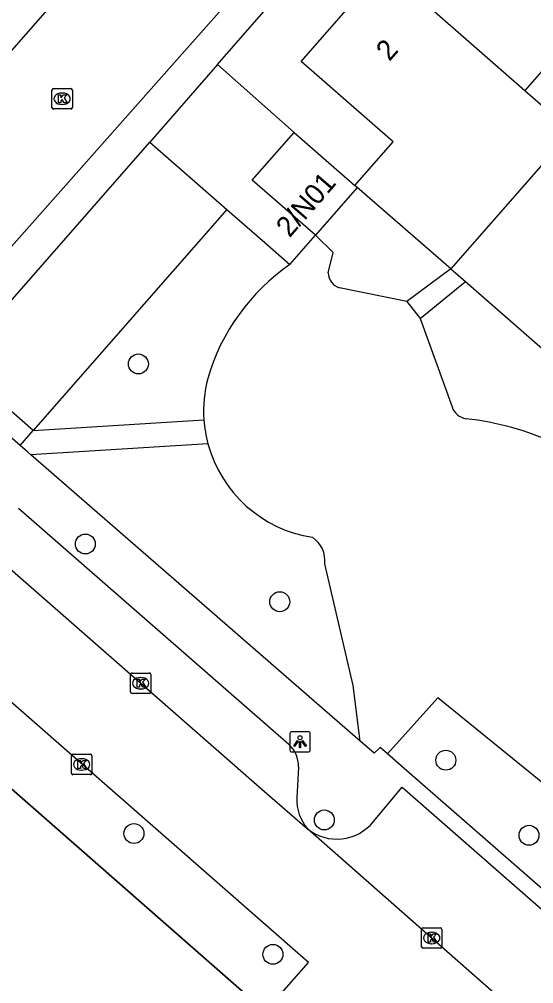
# Model space of a CAD drawing. Extents: x 158474 to 159560, y 388525 to 389605.
# Drawn here: x 158813.69 to 158838.92, y 388775.43 to 388822.77 of the extents above; entities that cross this region are included whole.
import ezdxf

# ---------------------------------------------------------------- set-up
doc = ezdxf.new("R2010")
doc.units = 0
for name, color, linetype in [('IMGEO_Boom', 7, 'Continuous'), ('IMGEO_Groenvoorziening', 7, 'Continuous'), ('IMGEO_Hek', 7, 'Continuous'), ('IMGEO_Kolk', 7, 'Continuous'), ('IMGEO_Lichtpunt', 7, 'Continuous'), ('IMGEO_Pand', 7, 'Continuous'), ('IMGEO_Pand_nummerreeks', 7, 'Continuous'), ('IMGEO_Parkeervlak_open', 7, 'Continuous'), ('IMGEO_Rijbaan_lokaal_open', 7, 'Continuous'), ('IMGEO_Voetpad_open', 7, 'Continuous')]:
    doc.layers.add(name, color=color, linetype=linetype)

msp = doc.modelspace()

# ---------------------------------------------------------------- linework, layer by layer
at = {"layer": 'IMGEO_Boom'}
for centre in [(158819.532, 388805.853), (158816.933, 388797.016), (158826.465, 388794.183), (158834.607, 388786.403), (158828.649, 388783.472), (158819.315, 388782.806), (158838.686, 388782.719), (158826.13, 388776.876)]:
    msp.add_circle(centre, 0.489, dxfattribs=at)
at = {"layer": 'IMGEO_Groenvoorziening'}
for points in [[(158828.837, 388810.323), (158829.083, 388811.318), (158828.214, 388812.167)], [(158835.567, 388809.896), (158850.284, 388797.025)], [(158832.702, 388808.919), (158829.398, 388809.595)], [(158833.347, 388808.084), (158834.912, 388803.75)], [(158830.413, 388787.343), (158830.057, 388790.066), (158828.671, 388796.038)], [(158844.852, 388780.806), (158834.211, 388789.462), (158831.754, 388786.709)]]:
    msp.add_lwpolyline(points, dxfattribs=at)
for centre, radius, start, end in [((158832.855, 388802.236), 10.341, 124.7448, 163.6832), ((158829.601, 388810.332), 0.764, 180.65, 254.586), ((158829.026, 388803.566), 6.296, 165.5173, 184.0939), ((158835.748, 388804.034), 0.883, 198.7466, 260.1612), ((158834.029, 388789.005), 14.245, 46.8198, 83.6805), ((158829.025, 388803.566), 6.294, 194.996, 261.282), ((158827.292, 388796.195), 1.388, 353.5033, 55.8465)]:
    msp.add_arc(centre, radius, start, end, dxfattribs=at)
at = {"layer": 'IMGEO_Hek'}
msp.add_lwpolyline([(158825.526, 388774.279), (158798.172, 388798.264)], dxfattribs=at)
at = {"layer": 'IMGEO_Kolk'}
for p, q in [((158815.294, 388818.44), (158815.294, 388819.292)), ((158815.369, 388819.366), (158816.221, 388819.366)), ((158816.295, 388819.292), (158816.295, 388818.44)), ((158815.782, 388819.146), (158815.807, 388819.146)), ((158816.221, 388818.366), (158815.369, 388818.366)), ((158815.805, 388818.586), (158815.78, 388818.586)), ((158819.147, 388789.758), (158819.147, 388790.61)), ((158819.222, 388790.684), (158820.074, 388790.684)), ((158819.635, 388790.464), (158819.66, 388790.464)), ((158820.148, 388790.61), (158820.148, 388789.758)), ((158819.658, 388789.904), (158819.633, 388789.904)), ((158820.074, 388789.684), (158819.222, 388789.684)), ((158816.251, 388785.769), (158816.251, 388786.621)), ((158816.326, 388786.695), (158817.178, 388786.695)), ((158817.252, 388786.621), (158817.252, 388785.769)), ((158816.739, 388786.475), (158816.764, 388786.475)), ((158817.178, 388785.695), (158816.326, 388785.695)), ((158816.762, 388785.915), (158816.737, 388785.915)), ((158833.417, 388777.251), (158833.417, 388778.103)), ((158833.492, 388778.177), (158834.344, 388778.177)), ((158834.418, 388778.103), (158834.418, 388777.251)), ((158833.905, 388777.957), (158833.93, 388777.957)), ((158834.344, 388777.177), (158833.492, 388777.177)), ((158833.928, 388777.397), (158833.903, 388777.397))]:
    msp.add_line(p, q, dxfattribs=at)
for points in [[(158815.294, 388818.44), (158815.294, 388819.292)], [(158815.369, 388819.366), (158816.221, 388819.366)], [(158816.295, 388819.292), (158816.295, 388818.44)], [(158815.615, 388819.066), (158815.738, 388819.066), (158815.738, 388818.915), (158815.868, 388819.066), (158816.032, 388819.066), (158815.886, 388818.915), (158816.039, 388818.666), (158815.887, 388818.666), (158815.802, 388818.83), (158815.738, 388818.763), (158815.738, 388818.666), (158815.615, 388818.666), (158815.615, 388819.066)], [(158816.221, 388818.366), (158815.369, 388818.366)], [(158819.147, 388789.758), (158819.147, 388790.61)], [(158819.222, 388790.684), (158820.074, 388790.684)], [(158819.468, 388790.384), (158819.591, 388790.384), (158819.591, 388790.233), (158819.721, 388790.384), (158819.885, 388790.384), (158819.739, 388790.233), (158819.892, 388789.984), (158819.74, 388789.984), (158819.655, 388790.148), (158819.591, 388790.081), (158819.591, 388789.984), (158819.468, 388789.984), (158819.468, 388790.384)], [(158820.148, 388790.61), (158820.148, 388789.758)], [(158820.074, 388789.684), (158819.222, 388789.684)], [(158816.251, 388785.769), (158816.251, 388786.621)], [(158816.326, 388786.695), (158817.178, 388786.695)], [(158817.252, 388786.621), (158817.252, 388785.769)], [(158816.572, 388786.395), (158816.695, 388786.395), (158816.695, 388786.244), (158816.825, 388786.395), (158816.989, 388786.395), (158816.843, 388786.244), (158816.996, 388785.995), (158816.844, 388785.995), (158816.759, 388786.159), (158816.695, 388786.092), (158816.695, 388785.995), (158816.572, 388785.995), (158816.572, 388786.395)], [(158817.178, 388785.695), (158816.326, 388785.695)], [(158833.417, 388777.251), (158833.417, 388778.103)], [(158833.492, 388778.177), (158834.344, 388778.177)], [(158834.418, 388778.103), (158834.418, 388777.251)], [(158833.738, 388777.877), (158833.861, 388777.877), (158833.861, 388777.726), (158833.991, 388777.877), (158834.155, 388777.877), (158834.009, 388777.726), (158834.162, 388777.477), (158834.01, 388777.477), (158833.925, 388777.641), (158833.861, 388777.574), (158833.861, 388777.477), (158833.738, 388777.477), (158833.738, 388777.877)], [(158834.344, 388777.177), (158833.492, 388777.177)]]:
    msp.add_lwpolyline(points, dxfattribs=at)
for centre, start, end in [((158815.371, 388819.29), 91.552, 178.448), ((158815.371, 388819.29), 91.552, 178.448), ((158816.219, 388819.29), 1.552, 88.448), ((158816.219, 388819.29), 1.552, 88.448), ((158815.371, 388818.442), 181.552, 268.448), ((158815.371, 388818.442), 181.552, 268.448), ((158816.219, 388818.442), 271.552, 358.448), ((158816.219, 388818.442), 271.552, 358.448), ((158819.224, 388790.608), 91.552, 178.448), ((158819.224, 388790.608), 91.552, 178.448), ((158820.072, 388790.608), 1.552, 88.448), ((158820.072, 388790.608), 1.552, 88.448), ((158819.224, 388789.76), 181.552, 268.448), ((158819.224, 388789.76), 181.552, 268.448), ((158820.072, 388789.76), 271.552, 358.448), ((158820.072, 388789.76), 271.552, 358.448), ((158816.328, 388786.619), 91.552, 178.448), ((158816.328, 388786.619), 91.552, 178.448), ((158817.176, 388786.619), 1.552, 88.448), ((158817.176, 388786.619), 1.552, 88.448), ((158816.328, 388785.771), 181.552, 268.448), ((158816.328, 388785.771), 181.552, 268.448), ((158817.176, 388785.771), 271.552, 358.448), ((158817.176, 388785.771), 271.552, 358.448), ((158833.494, 388778.101), 91.552, 178.448), ((158833.494, 388778.101), 91.552, 178.448), ((158834.342, 388778.101), 1.552, 88.448), ((158834.342, 388778.101), 1.552, 88.448), ((158833.494, 388777.253), 181.552, 268.448), ((158833.494, 388777.253), 181.552, 268.448), ((158834.342, 388777.253), 271.552, 358.448), ((158834.342, 388777.253), 271.552, 358.448)]:
    msp.add_arc(centre, 0.0765, start, end, dxfattribs=at)
for centre, major_axis, ratio, start_param, end_param in [((158815.781, 388818.866), (-0.387, 0.002), 0.722429, 4.712389, 7.853982), ((158815.806, 388818.866), (-0.39, 0.002), 0.717154, 1.570796, 4.712389), ((158819.634, 388790.184), (-0.387, 0.002), 0.722429, 4.712389, 7.853982), ((158819.659, 388790.184), (-0.39, 0.002), 0.717154, 1.570796, 4.712389), ((158816.738, 388786.195), (-0.387, 0.002), 0.722429, 4.712389, 7.853982), ((158816.763, 388786.195), (-0.39, 0.002), 0.717154, 1.570796, 4.712389), ((158833.904, 388777.677), (-0.387, 0.002), 0.722429, 4.712389, 7.853982), ((158833.929, 388777.677), (-0.39, 0.002), 0.717154, 1.570796, 4.712389)]:
    msp.add_ellipse(centre, major_axis=major_axis, ratio=ratio, start_param=start_param, end_param=end_param, dxfattribs=at)
at = {"layer": 'IMGEO_Lichtpunt'}
for p, q in [((158826.962, 388787.71), (158826.962, 388786.903)), ((158826.962, 388787.71), (158826.962, 388786.903)), ((158827.864, 388787.805), (158827.056, 388787.805)), ((158827.864, 388787.805), (158827.056, 388787.805)), ((158827.958, 388786.903), (158827.958, 388787.71)), ((158827.958, 388786.903), (158827.958, 388787.71)), ((158827.056, 388786.809), (158827.864, 388786.809)), ((158827.056, 388786.809), (158827.864, 388786.809))]:
    msp.add_line(p, q, dxfattribs=at)
for points in [[(158827.336, 388787.374), (158827.375, 388787.346), (158827.187, 388787.084), (158827.149, 388787.111), (158827.336, 388787.374)], [(158827.438, 388787.326), (158827.485, 388787.326), (158827.485, 388787.004), (158827.438, 388787.004), (158827.438, 388787.326)], [(158827.548, 388787.346), (158827.586, 388787.373), (158827.773, 388787.111), (158827.734, 388787.083), (158827.548, 388787.346)]]:
    msp.add_lwpolyline(points, dxfattribs=at)
msp.add_circle((158827.461, 388787.508), 0.0994, dxfattribs=at)
for centre, start, end in [((158827.056, 388787.71), 90, 180), ((158827.056, 388787.71), 90, 180), ((158827.864, 388787.71), 0, 90), ((158827.864, 388787.71), 0, 90), ((158827.056, 388786.903), 180, 270), ((158827.056, 388786.903), 180, 270), ((158827.864, 388786.903), 270, 0), ((158827.864, 388786.903), 270, 360)]:
    msp.add_arc(centre, 0.0946, start, end, dxfattribs=at)
at = {"layer": 'IMGEO_Pand'}
for points in [[(158830.153, 388814.603), (158832.033, 388816.754), (158827.515, 388820.703), (158831.565, 388825.337)], [(158831.565, 388825.337), (158838.489, 388819.275)], [(158846.662, 388824.092), (158844.783, 388821.943), (158842.537, 388823.907), (158838.489, 388819.275)], [(158838.489, 388819.275), (158840.768, 388817.283), (158836.833, 388812.782), (158834.855, 388810.519)], [(158828.214, 388812.167), (158825.119, 388814.872), (158827.165, 388817.214)], [(158827.165, 388817.214), (158830.153, 388814.603)], [(158830.261, 388814.508), (158828.214, 388812.167)], [(158830.261, 388814.508), (158830.153, 388814.603)], [(158834.855, 388810.519), (158830.261, 388814.508)]]:
    msp.add_lwpolyline(points, dxfattribs=at)
at = {"layer": 'IMGEO_Parkeervlak_open'}
msp.add_lwpolyline([(158823.866, 388813.438), (158814.381, 388802.592)], dxfattribs=at)
at = {"layer": 'IMGEO_Rijbaan_lokaal_open'}
for points in [[(158803.922, 388810.501), (158817.392, 388825.895), (158820.104, 388828.995)], [(158824.946, 388824.766), (158822.181, 388821.641), (158808.612, 388806.31)], [(158809.387, 388799.161), (158825.712, 388784.875), (158827.828, 388783.04)], [(158826.434, 388774.844), (158827.866, 388776.475), (158811.795, 388790.555)], [(158846.659, 388766.452), (158827.828, 388783.04)]]:
    msp.add_lwpolyline(points, dxfattribs=at)
at = {"layer": 'IMGEO_Voetpad_open'}
for points in [[(158823.415, 388820.545), (158870.82, 388874.821), (158878.222, 388883.296)], [(158823.415, 388820.545), (158820.088, 388816.74)], [(158827.165, 388817.214), (158823.415, 388820.545)], [(158814.381, 388802.592), (158810.595, 388805.883), (158820.088, 388816.74)], [(158820.088, 388816.74), (158823.866, 388813.438)], [(158823.866, 388813.438), (158825.729, 388811.81), (158826.961, 388810.733)], [(158826.961, 388810.733), (158828.214, 388812.167)], [(158834.855, 388810.519), (158832.702, 388808.919)], [(158834.855, 388810.519), (158835.567, 388809.896)], [(158833.347, 388808.084), (158835.567, 388809.896)], [(158832.702, 388808.919), (158833.347, 388808.084)], [(158813.735, 388801.853), (158808.612, 388806.31)], [(158814.381, 388802.592), (158822.746, 388803.117)], [(158813.735, 388801.853), (158814.381, 388802.592)], [(158814.263, 388801.394), (158814.095, 388801.54), (158813.735, 388801.853)], [(158822.945, 388801.937), (158814.263, 388801.394)], [(158830.413, 388787.343), (158814.263, 388801.394)], [(158813.654, 388798.781), (158826.902, 388787.187)], [(158798.172, 388798.264), (158825.526, 388774.279), (158825.755, 388774.071)], [(158831.754, 388786.709), (158831.384, 388787.033), (158831.101, 388786.744), (158830.739, 388787.059), (158830.413, 388787.343)], [(158842.418, 388777.388), (158832.697, 388785.881), (158831.754, 388786.709)], [(158827.379, 388786.067), (158827.306, 388784.551)], [(158831.057, 388783.391), (158832.467, 388785.083), (158849.366, 388770.272)]]:
    msp.add_lwpolyline(points, dxfattribs=at)
for centre, radius, start, end in [((158828.967, 388803.559), 6.236, 184.0671, 195.078), ((158825.985, 388786.135), 1.395, 357.2025, 48.9351), ((158829.436, 388784.441), 2.133, 177.0498, 221.0668), ((158829.269, 388784.814), 2.285, 230.9144, 321.4933)]:
    msp.add_arc(centre, radius, start, end, dxfattribs=at)

# ---------------------------------------------------------------- texts
at = {"layer": 'IMGEO_Pand_nummerreeks'}
for s, rotation, p in [('2', 48.8436, (158831.843, 388820.67)), ('2/N01', 49.1376, (158826.947, 388812.013))]:
    msp.add_text(s, height=1, rotation=rotation, dxfattribs=at).set_placement(p)

doc.saveas('drawing.dxf')
